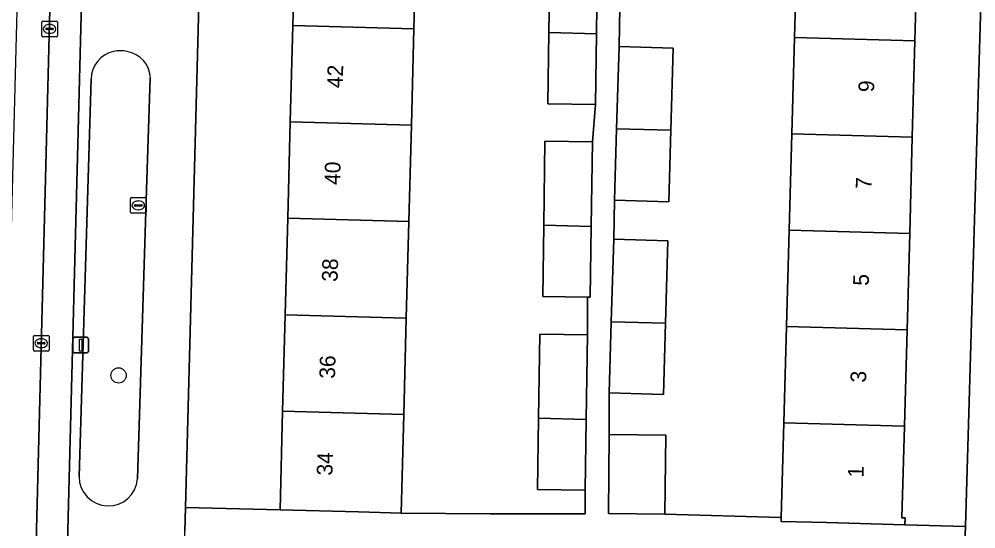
# Model space of a CAD drawing. Extents: x 162026 to 163502, y 387295 to 388169.
# Drawn here: x 162901 to 162962, y 387803.3 to 387835.8 of the extents above; entities that cross this region are included whole.
import ezdxf

# ---------------------------------------------------------------- set-up
doc = ezdxf.new("R2010")
doc.units = 0
for name, color, linetype in [('IMGEO_Boom', 7, 'Continuous'), ('IMGEO_Erf', 7, 'Continuous'), ('IMGEO_Fietspad_gesloten', 7, 'Continuous'), ('IMGEO_Groenvoorziening', 7, 'Continuous'), ('IMGEO_Kolk', 7, 'Continuous'), ('IMGEO_Lichtmast', 7, 'Continuous'), ('IMGEO_Pand', 7, 'Continuous'), ('IMGEO_Pand_nummerreeks', 7, 'Continuous'), ('IMGEO_Parkeervlak_open', 7, 'Continuous'), ('IMGEO_Rioolput', 7, 'Continuous'), ('IMGEO_Voetpad_open', 7, 'Continuous')]:
    doc.layers.add(name, color=color, linetype=linetype)

msp = doc.modelspace()

# ---------------------------------------------------------------- linework, layer by layer
at = {"layer": 'IMGEO_Boom'}
msp.add_circle((162907.303, 387813.069), 0.489, dxfattribs=at)
at = {"layer": 'IMGEO_Erf'}
msp.add_lwpolyline([(162918.427, 387835.391), (162918.59, 387841.541), (162918.753, 387847.691), (162918.916, 387853.84), (162919.079, 387859.99), (162919.246, 387866.288), (162913.21, 387866.448), (162911.576, 387804.652), (162917.607, 387804.493), (162917.774, 387810.791), (162917.937, 387816.941), (162918.1, 387823.091), (162918.263, 387829.24)], close=True, dxfattribs=at)
for points in [[(162964.385, 387861.933), (162959.245, 387865.294), (162959.215, 387864.18), (162958.939, 387864.188), (162958.797, 387859.007), (162958.628, 387852.862), (162958.459, 387846.716), (162958.29, 387840.569), (162958.121, 387834.424), (162957.952, 387828.278), (162957.783, 387822.132), (162957.614, 387815.987), (162957.445, 387809.841), (162957.284, 387803.992), (162957.494, 387803.986), (162957.482, 387803.541), (162961.338, 387803.428), (162962.935, 387857.804)], [(162926.314, 387841.332), (162926.15, 387835.182), (162925.987, 387829.032), (162925.824, 387822.883), (162925.661, 387816.732), (162925.498, 387810.582), (162925.331, 387804.288), (162931.011, 387804.234), (162937.073, 387804.234), (162937.073, 387805.758), (162934.042, 387805.802), (162934.108, 387810.349), (162934.186, 387815.707), (162937.217, 387815.663), (162937.217, 387818.062), (162934.368, 387818.103), (162934.434, 387822.651), (162934.512, 387828.008), (162937.543, 387827.964), (162937.725, 387830.358), (162934.694, 387830.402), (162934.76, 387834.949), (162934.838, 387840.307)], [(162939.286, 387836.539), (162939.236, 387834.057), (162942.694, 387833.955), (162942.539, 387828.705), (162942.405, 387824.146), (162938.948, 387824.248), (162938.898, 387821.766), (162942.356, 387821.664), (162942.201, 387816.395), (162942.067, 387811.855), (162938.61, 387811.957), (162938.61, 387809.3), (162942.214, 387809.266), (162942.166, 387804.217), (162949.587, 387804.013), (162949.753, 387810.054), (162949.922, 387816.2), (162950.091, 387822.344), (162950.26, 387828.491), (162950.429, 387834.637), (162950.598, 387840.782)]]:
    msp.add_lwpolyline(points, dxfattribs=at)
at = {"layer": 'IMGEO_Fietspad_gesloten'}
msp.add_lwpolyline([(162904.55, 387900.274), (162904.774, 387906.812), (162904.778, 387906.963), (162904.888, 387910.762), (162904.905, 387911.349), (162904.941, 387912.198), (162902.8, 387912.277), (162899.228, 387776.77), (162901.376, 387776.703)], close=True, dxfattribs=at)
at = {"layer": 'IMGEO_Groenvoorziening'}
for points in [[(162905.555, 387831.971), (162904.78, 387806.613)], [(162909.088, 387824.916), (162909.33, 387832.024)], [(162908.521, 387806.467), (162909.088, 387824.916)]]:
    msp.add_lwpolyline(points, dxfattribs=at)
for centre, radius, start, end in [((162907.429, 387831.835), 1.945, 77.51426, 103.14965), ((162907.346, 387831.974), 1.791, 101.56903, 180.10107), ((162907.577, 387832.002), 1.754, 0.72201, 81.03017), ((162906.654, 387806.621), 1.874, 180.24387, 355.28623)]:
    msp.add_arc(centre, radius, start, end, dxfattribs=at)
at = {"layer": 'IMGEO_Kolk'}
for p, q in [((162902.399, 387834.75), (162902.399, 387835.602)), ((162902.474, 387835.676), (162903.326, 387835.676)), ((162903.4, 387835.602), (162903.4, 387834.75)), ((162902.658, 387835.17), (162902.658, 387835.182)), ((162903.096, 387835.133), (162902.698, 387835.133)), ((162902.701, 387835.219), (162903.099, 387835.219)), ((162902.887, 387835.456), (162902.912, 387835.456)), ((162903.142, 387835.182), (162903.142, 387835.17)), ((162903.326, 387834.676), (162902.474, 387834.676)), ((162902.91, 387834.896), (162902.885, 387834.896)), ((162901.868, 387814.7), (162901.868, 387815.552)), ((162901.943, 387815.626), (162902.795, 387815.626)), ((162902.869, 387815.552), (162902.869, 387814.7)), ((162902.127, 387815.12), (162902.127, 387815.132)), ((162902.565, 387815.083), (162902.167, 387815.083)), ((162902.17, 387815.169), (162902.568, 387815.169)), ((162902.379, 387814.846), (162902.354, 387814.846)), ((162902.356, 387815.406), (162902.381, 387815.406)), ((162902.611, 387815.132), (162902.611, 387815.12)), ((162902.795, 387814.626), (162901.943, 387814.626))]:
    msp.add_line(p, q, dxfattribs=at)
for points in [[(162902.399, 387834.75), (162902.399, 387835.602)], [(162902.474, 387835.676), (162903.326, 387835.676)], [(162903.4, 387835.602), (162903.4, 387834.75)], [(162903.326, 387834.676), (162902.474, 387834.676)], [(162901.868, 387814.7), (162901.868, 387815.552)], [(162901.943, 387815.626), (162902.795, 387815.626)], [(162902.869, 387815.552), (162902.869, 387814.7)], [(162902.795, 387814.626), (162901.943, 387814.626)]]:
    msp.add_lwpolyline(points, dxfattribs=at)
for centre, radius, start, end in [((162902.476, 387835.6), 0.0765, 91.55205, 178.44795), ((162902.476, 387835.6), 0.0765, 91.55205, 178.44795), ((162903.324, 387835.6), 0.0765, 1.55205, 88.44795), ((162903.324, 387835.6), 0.0765, 1.55205, 88.44795), ((162902.698, 387835.179), 0.0403, 85.87752, 175.75265), ((162902.695, 387835.169), 0.0366, 178.93798, 274.71019), ((162903.099, 387835.176), 0.043, 264.86636, 352.45326), ((162903.103, 387835.181), 0.0386, 1.73085, 96.63898), ((162902.476, 387834.752), 0.0765, 181.55205, 268.44795), ((162902.476, 387834.752), 0.0765, 181.55205, 268.44795), ((162903.324, 387834.752), 0.0765, 271.55205, 358.44795), ((162903.324, 387834.752), 0.0765, 271.55205, 358.44795), ((162901.945, 387815.55), 0.0765, 91.55205, 178.44795), ((162901.945, 387815.55), 0.0765, 91.55205, 178.44795), ((162902.793, 387815.55), 0.0765, 1.55205, 88.44795), ((162902.793, 387815.55), 0.0765, 1.55205, 88.44795), ((162902.167, 387815.129), 0.0403, 85.87752, 175.75265), ((162902.164, 387815.119), 0.0366, 178.93798, 274.71019), ((162902.568, 387815.126), 0.043, 264.86636, 352.45326), ((162902.572, 387815.131), 0.0386, 1.73085, 96.63898), ((162901.945, 387814.702), 0.0765, 181.55205, 268.44795), ((162901.945, 387814.702), 0.0765, 181.55205, 268.44795), ((162902.793, 387814.702), 0.0765, 271.55205, 358.44795), ((162902.793, 387814.702), 0.0765, 271.55205, 358.44795)]:
    msp.add_arc(centre, radius, start, end, dxfattribs=at)
for centre, major_axis, ratio, start_param, end_param in [((162902.886, 387835.176), (-0.387, 0.002), 0.722429, 4.712389, 7.853982), ((162902.911, 387835.176), (-0.39, 0.002), 0.717154, 1.570796, 4.712389), ((162902.355, 387815.126), (-0.387, 0.002), 0.722429, 4.712389, 7.853982), ((162902.38, 387815.126), (-0.39, 0.002), 0.717154, 1.570796, 4.712389)]:
    msp.add_ellipse(centre, major_axis=major_axis, ratio=ratio, start_param=start_param, end_param=end_param, dxfattribs=at)
at = {"layer": 'IMGEO_Lichtmast'}
for p, q in [((162904.49, 387815.502), (162905.28, 387815.502)), ((162905.28, 387815.502), (162904.49, 387815.502)), ((162904.39, 387814.602), (162904.39, 387815.402)), ((162904.39, 387815.402), (162904.39, 387814.602)), ((162905.38, 387815.402), (162905.38, 387814.602)), ((162905.38, 387814.602), (162905.38, 387815.402)), ((162905.28, 387814.502), (162904.49, 387814.502)), ((162904.49, 387814.502), (162905.28, 387814.502))]:
    msp.add_line(p, q, dxfattribs=at)
msp.add_lwpolyline([(162904.81, 387815.377), (162904.96, 387815.377), (162904.96, 387814.627), (162904.81, 387814.627), (162904.81, 387815.377)], dxfattribs=at)
for centre, start, end in [((162904.49, 387815.402), 90, 180), ((162904.49, 387815.402), 90, 180), ((162905.28, 387815.402), 0, 90), ((162905.28, 387815.402), 360, 90), ((162904.49, 387814.602), 180, 270), ((162904.49, 387814.602), 180, 270), ((162905.28, 387814.602), 270, 0), ((162905.28, 387814.602), 270, 0)]:
    msp.add_arc(centre, 0.1, start, end, dxfattribs=at)
at = {"layer": 'IMGEO_Pand'}
for points in [[(162926.15, 387835.182), (162926.314, 387841.332), (162918.59, 387841.541), (162918.427, 387835.391)], [(162958.121, 387834.424), (162958.29, 387840.569), (162950.598, 387840.782), (162950.429, 387834.637)], [(162937.869, 387840.263), (162934.838, 387840.307), (162934.76, 387834.949), (162937.791, 387834.867)], [(162918.427, 387835.391), (162918.263, 387829.24), (162925.987, 387829.032), (162926.15, 387835.182)], [(162934.694, 387830.402), (162937.725, 387830.358), (162937.791, 387834.867), (162934.76, 387834.949)], [(162950.429, 387834.637), (162950.26, 387828.491), (162957.952, 387828.278), (162958.121, 387834.424)], [(162942.694, 387833.955), (162939.236, 387834.057), (162939.082, 387828.801), (162942.539, 387828.705)], [(162925.824, 387822.883), (162925.987, 387829.032), (162918.263, 387829.24), (162918.1, 387823.091)], [(162938.948, 387824.248), (162942.405, 387824.146), (162942.539, 387828.705), (162939.082, 387828.801)], [(162957.783, 387822.132), (162957.952, 387828.278), (162950.26, 387828.491), (162950.091, 387822.344)], [(162937.543, 387827.964), (162934.512, 387828.008), (162934.434, 387822.651), (162937.465, 387822.57)], [(162918.1, 387823.091), (162917.937, 387816.941), (162925.661, 387816.732), (162925.824, 387822.883)], [(162937.465, 387822.57), (162934.434, 387822.651), (162934.368, 387818.103), (162937.217, 387818.062), (162937.399, 387818.059)], [(162950.091, 387822.344), (162949.922, 387816.2), (162957.614, 387815.987), (162957.783, 387822.132)], [(162942.201, 387816.395), (162942.356, 387821.664), (162938.898, 387821.766), (162938.743, 387816.49)], [(162925.498, 387810.582), (162925.661, 387816.732), (162917.937, 387816.941), (162917.774, 387810.791)], [(162938.743, 387816.49), (162938.61, 387811.957), (162942.067, 387811.855), (162942.201, 387816.395)], [(162957.445, 387809.841), (162957.614, 387815.987), (162949.922, 387816.2), (162949.753, 387810.054)], [(162934.108, 387810.349), (162937.139, 387810.267), (162937.217, 387815.663), (162934.186, 387815.707)], [(162917.774, 387810.791), (162917.607, 387804.493), (162922.606, 387804.36), (162925.331, 387804.288), (162925.498, 387810.582)], [(162937.139, 387810.267), (162934.108, 387810.349), (162934.042, 387805.802), (162937.073, 387805.758)], [(162957.445, 387809.841), (162949.753, 387810.054), (162949.587, 387804.013), (162949.58, 387803.758), (162952.484, 387803.678), (162957.482, 387803.541), (162957.494, 387803.986), (162957.284, 387803.992)], [(162938.61, 387809.3), (162938.562, 387804.251), (162942.166, 387804.217), (162942.214, 387809.266)]]:
    msp.add_lwpolyline(points, close=True, dxfattribs=at)
at = {"layer": 'IMGEO_Parkeervlak_open'}
for points in [[(162905.127, 387844.291), (162906.857, 387903.565), (162906.818, 387903.732), (162906.764, 387903.896), (162906.695, 387904.054), (162906.613, 387904.205), (162906.518, 387904.348), (162906.41, 387904.482), (162906.319, 387904.578), (162905.461, 387905.548), (162905.39, 387905.622), (162905.225, 387905.816), (162905.079, 387906.025), (162904.951, 387906.246), (162904.844, 387906.478), (162904.792, 387906.717), (162904.774, 387906.812), (162904.55, 387900.274), (162901.376, 387776.703)], [(162901.999, 387778.124), (162902.533, 387778.667), (162902.919, 387779.01), (162903.027, 387779.118), (162903.124, 387779.234), (162903.211, 387779.359), (162903.287, 387779.492), (162903.35, 387779.63), (162903.401, 387779.774), (162903.438, 387779.921), (162903.463, 387780.072), (162903.473, 387780.214), (162905.127, 387844.291)]]:
    msp.add_lwpolyline(points, dxfattribs=at)
at = {"layer": 'IMGEO_Rioolput'}
for p, q in [((162908.06, 387823.491), (162908.06, 387824.343)), ((162908.135, 387824.417), (162908.987, 387824.417)), ((162908.548, 387824.197), (162908.573, 387824.197)), ((162909.061, 387824.343), (162909.061, 387823.491)), ((162908.987, 387823.417), (162908.135, 387823.417)), ((162908.319, 387823.911), (162908.319, 387823.923)), ((162908.757, 387823.874), (162908.359, 387823.874)), ((162908.362, 387823.96), (162908.76, 387823.96)), ((162908.571, 387823.637), (162908.546, 387823.637)), ((162908.803, 387823.923), (162908.803, 387823.911))]:
    msp.add_line(p, q, dxfattribs=at)
for points in [[(162908.06, 387823.491), (162908.06, 387824.343)], [(162908.135, 387824.417), (162908.987, 387824.417)], [(162909.061, 387824.343), (162909.061, 387823.491)], [(162908.987, 387823.417), (162908.135, 387823.417)]]:
    msp.add_lwpolyline(points, dxfattribs=at)
for centre, radius, start, end in [((162908.137, 387824.341), 0.0765, 91.55205, 178.44795), ((162908.137, 387824.341), 0.0765, 91.55205, 178.44795), ((162908.985, 387824.341), 0.0765, 1.55205, 88.44795), ((162908.985, 387824.341), 0.0765, 1.55205, 88.44795), ((162908.137, 387823.493), 0.0765, 181.55205, 268.44795), ((162908.137, 387823.493), 0.0765, 181.55205, 268.44795), ((162908.359, 387823.92), 0.0403, 85.87752, 175.75265), ((162908.356, 387823.91), 0.0366, 178.93798, 274.71019), ((162908.76, 387823.917), 0.043, 264.86636, 352.45326), ((162908.764, 387823.922), 0.0386, 1.73085, 96.63898), ((162908.985, 387823.493), 0.0765, 271.55205, 358.44795), ((162908.985, 387823.493), 0.0765, 271.55205, 358.44795)]:
    msp.add_arc(centre, radius, start, end, dxfattribs=at)
for centre, major_axis, ratio, start_param, end_param in [((162908.547, 387823.917), (-0.387, 0.002), 0.722429, 4.712389, 7.853982), ((162908.572, 387823.917), (-0.39, 0.002), 0.717154, 1.570796, 4.712389)]:
    msp.add_ellipse(centre, major_axis=major_axis, ratio=ratio, start_param=start_param, end_param=end_param, dxfattribs=at)
at = {"layer": 'IMGEO_Voetpad_open'}
for points in [[(162906.857, 387903.565), (162905.127, 387844.291), (162903.473, 387780.214), (162903.463, 387780.072), (162903.438, 387779.921), (162903.401, 387779.774), (162903.35, 387779.63), (162903.287, 387779.492), (162903.211, 387779.359), (162903.124, 387779.234), (162903.027, 387779.118), (162902.919, 387779.01), (162902.533, 387778.667), (162901.999, 387778.124)], [(162910.912, 387779.56), (162911.536, 387803.135), (162911.576, 387804.652), (162913.21, 387866.448)], [(162962.935, 387857.804), (162961.338, 387803.428), (162961.291, 387801.816), (162961.246, 387798.815), (162960.604, 387778.293), (162960.611, 387772.035), (162960.422, 387767.19)], [(162937.869, 387840.263), (162937.791, 387834.867), (162937.725, 387830.358), (162937.543, 387827.964), (162937.465, 387822.57), (162937.399, 387818.059), (162937.217, 387818.062), (162937.217, 387815.663), (162937.139, 387810.267), (162937.073, 387805.758), (162937.073, 387804.234), (162931.011, 387804.234), (162925.331, 387804.288), (162922.606, 387804.36), (162917.607, 387804.493), (162911.576, 387804.652), (162911.536, 387803.135)], [(162961.291, 387801.816), (162961.338, 387803.428), (162957.482, 387803.541), (162952.484, 387803.678), (162949.58, 387803.758), (162949.587, 387804.013), (162942.166, 387804.217), (162938.562, 387804.251), (162938.61, 387809.3), (162938.61, 387811.957), (162938.743, 387816.49), (162938.898, 387821.766), (162938.948, 387824.248), (162939.082, 387828.801), (162939.236, 387834.057), (162939.286, 387836.539)], [(162904.78, 387806.613), (162905.555, 387831.971)], [(162909.33, 387832.024), (162909.088, 387824.916)], [(162909.088, 387824.916), (162908.521, 387806.467)]]:
    msp.add_lwpolyline(points, dxfattribs=at)
for centre, radius, start, end in [((162907.429, 387831.835), 1.945, 77.51426, 103.14965), ((162907.346, 387831.974), 1.791, 101.56903, 180.10107), ((162907.577, 387832.002), 1.754, 0.72201, 81.03017), ((162906.654, 387806.621), 1.874, 180.24387, 355.28623)]:
    msp.add_arc(centre, radius, start, end, dxfattribs=at)

# ---------------------------------------------------------------- texts
at = {"layer": 'IMGEO_Pand_nummerreeks'}
for s, rotation, p in [('42', 88.48069, (162921.602, 387831.385)), ('9', 88.42513, (162955.509, 387831.13)), ('40', 88.48069, (162921.438, 387825.211)), ('7', 88.42513, (162955.339, 387824.955)), ('38', 88.48069, (162921.274, 387819.032)), ('5', 88.42513, (162955.169, 387818.779)), ('36', 88.48069, (162921.11, 387812.849)), ('3', 88.42513, (162955, 387812.604)), ('34', 88.48069, (162920.946, 387806.67)), ('1', 88.42458, (162954.833, 387806.542))]:
    msp.add_text(s, height=1, rotation=rotation, dxfattribs=at).set_placement(p)

doc.saveas('drawing.dxf')
